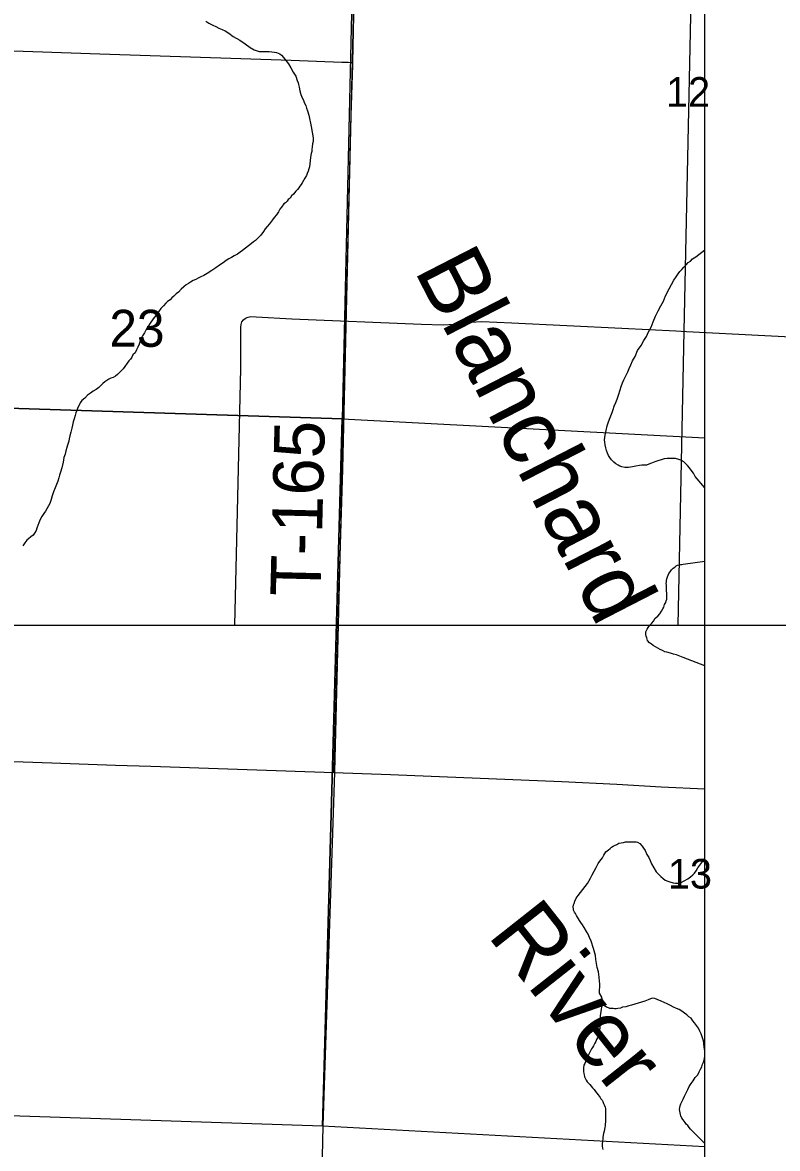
# Model space of a CAD drawing. Extents: x 0 to 68, y 0 to 52.9.
# Drawn here: x 48.632 to 49.758, y 31.987 to 33.667 of the extents above; entities that cross this region are included whole.
import ezdxf

# ---------------------------------------------------------------- set-up
doc = ezdxf.new("R2010")
doc.units = 0
for name, color, linetype in [('Default', 7, 'Continuous'), ('GM_X_Minor_River', 7, 'Continuous'), ('GM_X_Township', 7, 'Continuous'), ('GM_X_Township_Road', 7, 'Continuous'), ('GM_X_Township_Road_Text', 7, 'Continuous')]:
    doc.layers.add(name, color=color, linetype=linetype)

msp = doc.modelspace()

# ---------------------------------------------------------------- linework, layer by layer
at = {"layer": 'Default'}
for p, q in [((49.6501, 31.1431), (49.6501, 38.5351)), ((41.1051, 32.7683), (50.3451, 32.7683))]:
    msp.add_line(p, q, dxfattribs=at)
for points in [[(48.0815, 34.1703), (49.1337, 34.1352), (49.1093, 33.076), (48.0507, 33.11)], [(48.0507, 33.11), (49.1093, 33.076), (49.0797, 32.0205), (48.0259, 32.0553)]]:
    msp.add_lwpolyline(points, close=True, dxfattribs=at)
for points in [[(49.6221, 33.3059), (49.6253, 33.3091), (49.6286, 33.3115), (49.6318, 33.3147), (49.6366, 33.3179), (49.6501, 33.3283)], [(49.6501, 32.9731), (49.6358, 32.99), (49.633, 32.9948), (49.6298, 32.9992), (49.627, 33.0029), (49.6242, 33.0065), (49.6218, 33.0089), (49.6186, 33.0117), (49.6166, 33.0129), (49.6142, 33.0141), (49.611, 33.0154), (49.6062, 33.0166), (49.6022, 33.017), (49.5978, 33.017), (49.5937, 33.017), (49.5893, 33.0162), (49.5849, 33.0146), (49.5801, 33.0135), (49.5753, 33.0119), (49.5704, 33.0099), (49.5664, 33.0083), (49.5632, 33.0071), (49.5604, 33.0067), (49.556, 33.0067), (49.5524, 33.0063), (49.5472, 33.0055), (49.5419, 33.0043), (49.5363, 33.0032), (49.5307, 33.0036), (49.5263, 33.0044), (49.5231, 33.0052), (49.5207, 33.0068), (49.5175, 33.0088), (49.5143, 33.0113), (49.5107, 33.0149), (49.5083, 33.0181), (49.5063, 33.0213), (49.5047, 33.0249), (49.5035, 33.029), (49.5023, 33.0326), (49.5015, 33.037), (49.5007, 33.041), (49.5003, 33.0446), (49.5007, 33.0482), (49.5011, 33.0518), (49.5044, 33.0655), (49.506, 33.0703), (49.508, 33.0755), (49.5096, 33.0807), (49.5116, 33.0855), (49.5132, 33.0899), (49.5149, 33.0947), (49.5173, 33.1003), (49.5193, 33.1055), (49.5213, 33.1112), (49.5237, 33.1192), (49.5254, 33.1244), (49.527, 33.1296), (49.529, 33.1344), (49.531, 33.1384), (49.533, 33.142), (49.535, 33.1464), (49.5371, 33.1512), (49.5395, 33.1565), (49.5423, 33.1625), (49.5459, 33.1689), (49.5496, 33.1781), (49.5548, 33.1857), (49.5592, 33.1929), (49.5629, 33.1989), (49.5661, 33.2057), (49.5697, 33.2129), (49.573, 33.2206), (49.5766, 33.229), (49.5802, 33.237), (49.5842, 33.2446), (49.5883, 33.2518), (49.5915, 33.2598), (49.5968, 33.2698), (49.6004, 33.2766), (49.6036, 33.2831), (49.6072, 33.2879), (49.61, 33.2923), (49.6129, 33.2959), (49.6157, 33.2991), (49.6189, 33.3023), (49.6221, 33.3059)], [(49.6501, 31.9897), (49.0797, 32.0205), (49.1093, 33.076), (49.6501, 33.0475)], [(49.6501, 32.7076), (49.6175, 32.7196), (49.6127, 32.7216), (49.6079, 32.7236), (49.6031, 32.7248), (49.5987, 32.7265), (49.5935, 32.7277), (49.5903, 32.7285), (49.5866, 32.7301), (49.5834, 32.7317), (49.5798, 32.7337), (49.5762, 32.7358), (49.573, 32.7378), (49.5702, 32.7398), (49.5674, 32.7418), (49.5646, 32.7454), (49.5634, 32.749), (49.5626, 32.7519), (49.5618, 32.7543), (49.5618, 32.7579), (49.5638, 32.7619), (49.5655, 32.7647), (49.5679, 32.7679), (49.5707, 32.7711), (49.5735, 32.7743), (49.5759, 32.7783), (49.5799, 32.7815), (49.5828, 32.7851), (49.5856, 32.7891), (49.5872, 32.7923), (49.5888, 32.7951), (49.59, 32.7987), (49.5916, 32.8019), (49.5924, 32.8043), (49.5932, 32.8071), (49.5933, 32.8112), (49.5929, 32.824), (49.5929, 32.8276), (49.5925, 32.8304), (49.5929, 32.8328), (49.5929, 32.8348), (49.5933, 32.8372), (49.5941, 32.8404), (49.5953, 32.8428), (49.5961, 32.8453), (49.5982, 32.8477), (49.6002, 32.8509), (49.603, 32.8533), (49.605, 32.8549), (49.6074, 32.8565), (49.6094, 32.8577), (49.6114, 32.858), (49.6138, 32.8584), (49.6158, 32.8584), (49.6179, 32.8592), (49.6501, 32.8637)], [(49.5938, 32.2028), (49.5894, 32.2048), (49.585, 32.2068), (49.579, 32.2096), (49.5754, 32.2109), (49.5718, 32.2113), (49.5689, 32.2105), (49.5657, 32.2089), (49.5605, 32.2069), (49.5553, 32.2057), (49.5505, 32.2041), (49.5456, 32.2025), (49.5408, 32.2009), (49.5364, 32.2001), (49.5324, 32.1985), (49.5272, 32.1978), (49.524, 32.1966), (49.5203, 32.1958), (49.5179, 32.1954), (49.5155, 32.1954), (49.5131, 32.1958), (49.5107, 32.1958), (49.5083, 32.1962), (49.5063, 32.197), (49.5035, 32.1982), (49.5015, 32.1995), (49.4995, 32.2019), (49.4987, 32.2047), (49.4975, 32.2079), (49.4963, 32.2127), (49.4927, 32.2191), (49.4927, 32.2216), (49.4931, 32.2244), (49.4935, 32.2276), (49.4935, 32.2296), (49.4935, 32.2328), (49.4931, 32.2368), (49.4924, 32.2428), (49.4912, 32.2509), (49.4896, 32.2573), (49.4876, 32.2689), (49.4868, 32.2749), (49.484, 32.2858), (49.4804, 32.2966), (49.4781, 32.3019), (49.4761, 32.3067), (49.4733, 32.3111), (49.4701, 32.3167), (49.4677, 32.3208), (49.4653, 32.3244), (49.4633, 32.3272), (49.4617, 32.3296), (49.4601, 32.3324), (49.4585, 32.3348), (49.4569, 32.3376), (49.4557, 32.3397), (49.4541, 32.3429), (49.4541, 32.3449), (49.4537, 32.3473), (49.4541, 32.3509), (49.4549, 32.3529), (49.4561, 32.3561), (49.4581, 32.3605), (49.4609, 32.3649), (49.4646, 32.3693), (49.4682, 32.3737), (49.475, 32.3825), (49.477, 32.3861), (49.4795, 32.3905), (49.4819, 32.3954), (49.4847, 32.401), (49.4879, 32.4066), (49.4908, 32.4122), (49.4936, 32.4158), (49.4952, 32.4182), (49.4972, 32.421), (49.4992, 32.4246), (49.5024, 32.4298), (49.5065, 32.433), (49.5089, 32.435), (49.5109, 32.4366), (49.5133, 32.4382), (49.5153, 32.4394), (49.5185, 32.441), (49.5217, 32.4426), (49.525, 32.4434), (49.5286, 32.4438), (49.5318, 32.4446), (49.535, 32.4449), (49.5398, 32.4449), (49.5426, 32.4449), (49.545, 32.4449), (49.5474, 32.4445), (49.5494, 32.4441), (49.553, 32.4425), (49.5566, 32.4385), (49.5586, 32.4352), (49.561, 32.4316), (49.5634, 32.426), (49.5666, 32.4216), (49.5686, 32.4171)], [(49.5686, 32.4171), (49.5706, 32.4119), (49.5738, 32.4059), (49.5774, 32.3999), (49.5814, 32.3958), (49.5846, 32.393), (49.5878, 32.3898), (49.591, 32.3874), (49.5947, 32.3858), (49.5979, 32.3849), (49.6027, 32.3837), (49.6063, 32.3833), (49.6103, 32.3829), (49.6139, 32.3837), (49.6248, 32.3893), (49.6284, 32.3925), (49.632, 32.3953), (49.6348, 32.3981), (49.6372, 32.4013), (49.6397, 32.4061), (49.6501, 32.4199)], [(49.6501, 31.9945), (49.6287, 32.016), (49.6267, 32.0185), (49.6247, 32.0213), (49.6223, 32.0233), (49.6207, 32.0257), (49.6191, 32.0277), (49.6175, 32.0301), (49.6159, 32.0321), (49.6143, 32.0358), (49.6135, 32.0378), (49.6131, 32.0402), (49.6127, 32.043), (49.6123, 32.0454), (49.6127, 32.0482), (49.6131, 32.051), (49.6143, 32.0538), (49.6155, 32.0566), (49.6175, 32.0606), (49.6196, 32.0654), (49.622, 32.0702), (49.6244, 32.0751), (49.6268, 32.0795), (49.6296, 32.0839), (49.6325, 32.0883), (49.6357, 32.0931), (49.6393, 32.0971), (49.6417, 32.1015), (49.6437, 32.1055), (49.6454, 32.1091), (49.6466, 32.1127), (49.6478, 32.1159), (49.649, 32.1187), (49.6494, 32.1215), (49.6498, 32.1247), (49.6502, 32.1283), (49.6498, 32.1324), (49.649, 32.1384), (49.6487, 32.1436), (49.6479, 32.1476), (49.6443, 32.1581), (49.6427, 32.1621), (49.6403, 32.1665), (49.6375, 32.1705), (49.6347, 32.1745), (49.6323, 32.1778), (49.6295, 32.1814), (49.6263, 32.1838), (49.6231, 32.1866), (49.6195, 32.189), (49.6155, 32.1919), (49.6119, 32.1943), (49.6078, 32.1959), (49.6034, 32.1979), (49.5986, 32.2003), (49.5938, 32.2028)]]:
    msp.add_lwpolyline(points, dxfattribs=at)
at = {"layer": 'GM_X_Minor_River'}
for points in [[(48.906, 33.6694), (48.9105, 33.6664), (48.9161, 33.6634), (48.9206, 33.6614), (48.9251, 33.6589), (48.9301, 33.6573), (48.9346, 33.6553), (48.9401, 33.6518)], [(48.9401, 33.6518), (48.9466, 33.6467), (48.9566, 33.6412), (48.9647, 33.6356), (48.9717, 33.6301), (48.9777, 33.6266), (48.9822, 33.6251), (48.9852, 33.624), (48.9882, 33.624), (48.9922, 33.624), (48.9962, 33.624), (49.0003, 33.624), (49.0043, 33.6235), (49.0083, 33.623), (49.0113, 33.6225), (49.0138, 33.6219), (49.0163, 33.6209), (49.0188, 33.6189), (49.0218, 33.6154), (49.0253, 33.6109), (49.0293, 33.6058), (49.0328, 33.5998), (49.0363, 33.5933), (49.0398, 33.5873), (49.0418, 33.5812), (49.0433, 33.5777), (49.0438, 33.5752), (49.0448, 33.5712), (49.0458, 33.5657), (49.0473, 33.5601), (49.0493, 33.5551), (49.0513, 33.5516), (49.0527, 33.5481), (49.0547, 33.5436), (49.0557, 33.5395), (49.0572, 33.5355), (49.0592, 33.529), (49.0602, 33.524), (49.0617, 33.5175), (49.0627, 33.5124), (49.0657, 33.4954), (49.0657, 33.4899), (49.0651, 33.4863), (49.0646, 33.4818), (49.0641, 33.4778), (49.0641, 33.4748), (49.0631, 33.4718), (49.0621, 33.4663), (49.0616, 33.4613), (49.0611, 33.4568), (49.0605, 33.4522), (49.0595, 33.4492), (49.0585, 33.4457), (49.057, 33.4422), (49.056, 33.4392), (49.0535, 33.4352), (49.0515, 33.4317), (49.0494, 33.4282), (49.0479, 33.4257), (49.0459, 33.4232), (49.0444, 33.4207), (49.0424, 33.4182), (49.0399, 33.4157), (49.0364, 33.4112), (49.0338, 33.4087), (49.0318, 33.4052), (49.0288, 33.4032), (49.0273, 33.4007), (49.0248, 33.3982), (49.0223, 33.3967), (49.0188, 33.3917), (49.0162, 33.3887), (49.0142, 33.3852), (49.0112, 33.3807), (49.0077, 33.3767), (49.0052, 33.3732), (49.0006, 33.3672), (48.9971, 33.3632), (48.9941, 33.3597), (48.9916, 33.3557), (48.988, 33.3501), (48.985, 33.3471), (48.9825, 33.3446), (48.98, 33.3421), (48.977, 33.3402), (48.974, 33.3377), (48.9604, 33.3272), (48.9569, 33.3247), (48.9529, 33.3217), (48.9483, 33.3192), (48.9443, 33.3167), (48.9403, 33.3147), (48.9363, 33.3122), (48.9318, 33.3087), (48.9262, 33.3052), (48.9207, 33.3012), (48.9147, 33.2972), (48.9076, 33.2927), (48.9026, 33.2897), (48.8986, 33.2877), (48.8946, 33.2862)], [(48.8946, 33.2862), (48.8911, 33.2842), (48.887, 33.2823), (48.883, 33.2798), (48.88, 33.2778), (48.8765, 33.2758), (48.873, 33.2728), (48.8689, 33.2693), (48.8649, 33.2653), (48.8614, 33.2628), (48.8579, 33.2593), (48.8549, 33.2568), (48.8524, 33.2538), (48.8488, 33.2513), (48.8463, 33.2488), (48.8428, 33.2448), (48.8388, 33.2408), (48.8353, 33.2358), (48.8312, 33.2303), (48.8272, 33.2253), (48.8227, 33.2188), (48.8202, 33.2148), (48.8181, 33.2117), (48.8161, 33.2082), (48.8141, 33.2042), (48.8116, 33.1997), (48.8096, 33.1957), (48.8081, 33.1917), (48.8065, 33.1877), (48.8045, 33.1832), (48.8025, 33.1792), (48.8005, 33.1747), (48.797, 33.1717), (48.7955, 33.1682), (48.7934, 33.1652), (48.7909, 33.1627), (48.7824, 33.1507), (48.7783, 33.1462), (48.7743, 33.1422), (48.7713, 33.1397), (48.7678, 33.1377), (48.7643, 33.1367), (48.7613, 33.1352), (48.7582, 33.1332), (48.7552, 33.1312), (48.7522, 33.1287), (48.7492, 33.1257), (48.7462, 33.1227), (48.7422, 33.1197), (48.7376, 33.1172), (48.7336, 33.1142), (48.7291, 33.1112), (48.7256, 33.1067), (48.721, 33.1032), (48.7185, 33.0997), (48.717, 33.0962), (48.715, 33.0927), (48.7135, 33.0887), (48.712, 33.0852), (48.711, 33.0812), (48.7094, 33.0762), (48.7079, 33.0716), (48.7069, 33.0666), (48.7059, 33.0621), (48.7044, 33.0561), (48.7029, 33.0506), (48.7018, 33.0461), (48.7013, 33.0426), (48.7003, 33.0396), (48.6993, 33.0366), (48.6983, 33.0331), (48.6968, 33.0285), (48.6958, 33.0235), (48.6942, 33.0185), (48.6932, 33.0115), (48.6912, 33.003), (48.6892, 32.9965), (48.6877, 32.992), (48.6866, 32.9879), (48.6851, 32.9829), (48.6831, 32.9779), (48.6811, 32.9729), (48.6786, 32.9669), (48.6765, 32.9609), (48.675, 32.9554), (48.673, 32.9499), (48.6665, 32.9384), (48.6644, 32.9348), (48.6614, 32.9303), (48.6589, 32.9258), (48.6569, 32.9208), (48.6554, 32.9168), (48.6539, 32.9128), (48.6528, 32.9093), (48.6503, 32.9053), (48.6483, 32.9023), (48.6448, 32.8998), (48.6413, 32.8968), (48.6388, 32.8948), (48.6357, 32.8908), (48.6327, 32.8863)], [(49.4975, 32.2079), (49.4938, 32.185), (49.4938, 32.1826), (49.4938, 32.1794), (49.4938, 32.1762), (49.4938, 32.1734), (49.4934, 32.1702), (49.4934, 32.167), (49.493, 32.1638), (49.4926, 32.161), (49.4922, 32.1585), (49.4913, 32.1561), (49.4905, 32.1541), (49.4897, 32.1521), (49.4885, 32.1497), (49.4873, 32.1469), (49.4857, 32.1441), (49.4849, 32.1421), (49.4837, 32.1401), (49.4825, 32.1377), (49.4809, 32.1357), (49.476, 32.1257), (49.4744, 32.1229), (49.4732, 32.1201), (49.472, 32.1165), (49.4708, 32.1141), (49.4696, 32.1113), (49.4692, 32.1077), (49.4691, 32.104), (49.4691, 32.102), (49.4695, 32.0992), (49.4699, 32.0968), (49.4707, 32.094), (49.4715, 32.092), (49.4731, 32.0892), (49.4747, 32.0868), (49.4767, 32.0848), (49.4783, 32.0827), (49.4803, 32.0803), (49.4827, 32.0775), (49.4847, 32.0751), (49.4867, 32.0719), (49.4891, 32.0695), (49.4911, 32.0671), (49.4939, 32.0634), (49.4951, 32.0614), (49.4967, 32.0594), (49.4979, 32.057), (49.4991, 32.0542), (49.5003, 32.0514), (49.5011, 32.0486), (49.5019, 32.0466), (49.5019, 32.0437), (49.5019, 32.0413), (49.5019, 32.0381), (49.5019, 32.0353), (49.5019, 32.0329), (49.5019, 32.0297), (49.5019, 32.0265), (49.5015, 32.0237), (49.5015, 32.0213), (49.501, 32.0185), (49.4998, 32.0128), (49.499, 32.0096), (49.4982, 32.0068), (49.4978, 32.0036), (49.4978, 32.0016), (49.4974, 31.9976), (49.497, 31.994), (49.497, 31.9904), (49.4974, 31.9876), (49.4978, 31.9856)]]:
    msp.add_lwpolyline(points, dxfattribs=at)
at = {"layer": 'GM_X_Township'}
for points in [[(44.7776, 37.9316), (45.7636, 37.9078), (45.7815, 37.9075), (46.4354, 37.887), (47.0934, 37.8749), (47.9758, 37.8521), (48.4292, 37.8378), (49.0919, 37.8129), (49.7424, 37.7891), (49.7157, 36.9972), (49.7077, 36.748), (49.6951, 36.1805), (49.6872, 35.8521), (49.6545, 34.5254), (49.6326, 33.8658), (49.6189, 33.2067), (49.6098, 32.7683)], [(45.1961, 35.2737), (45.9849, 35.2547), (45.9992, 35.2545), (46.5224, 35.238), (47.0487, 35.2284), (47.7547, 35.2101), (48.1174, 35.1987), (48.6476, 35.1787), (49.1679, 35.1597), (49.1465, 34.5262), (49.1402, 34.3268), (49.1301, 33.8729), (49.1238, 33.6102), (49.0976, 32.5488), (49.0801, 32.0211), (49.0691, 31.4938), (49.0618, 31.1431)]]:
    msp.add_lwpolyline(points, dxfattribs=at)
at = {"layer": 'GM_X_Township_Road'}
for points in [[(49.1301, 33.8734), (49.1295, 33.8569), (49.127, 33.7254), (49.1244, 33.6078)], [(48.0666, 33.6437), (48.0915, 33.6432), (48.2228, 33.6385), (48.3507, 33.6341), (48.4721, 33.6298), (48.5902, 33.626), (48.7476, 33.6208), (49.033, 33.6112), (49.1085, 33.6085), (49.1183, 33.6081), (49.1244, 33.6078)], [(49.1244, 33.6078), (49.1243, 33.6041), (49.122, 33.5288), (49.1156, 33.2567), (49.1135, 33.1715), (49.1095, 33.001), (49.1044, 32.824), (49.0967, 32.5552), (49.0965, 32.5481)], [(48.949, 32.7683), (48.9532, 32.9375), (48.9578, 33.151), (48.9582, 33.2127), (48.9585, 33.2168), (48.9596, 33.2207), (48.9618, 33.224), (48.965, 33.2264), (48.9688, 33.228), (48.9729, 33.2287), (48.9811, 33.2284), (49.0343, 33.2254), (49.2272, 33.2175), (49.26, 33.2164), (49.2764, 33.2174), (49.3008, 33.2205), (49.3172, 33.2211), (49.3623, 33.2195), (49.5263, 33.2115), (49.6066, 33.2073)], [(49.6066, 33.2073), (49.6224, 33.2064)], [(49.6224, 33.2064), (49.7395, 33.2002), (49.9361, 33.1905), (49.9443, 33.1901), (49.9484, 33.1894), (49.9522, 33.1878), (49.9554, 33.1854), (49.9578, 33.1821), (49.9591, 33.1783), (49.9595, 33.1701), (49.9578, 33.129), (49.953, 32.9567), (49.9523, 32.9361), (49.9519, 32.9233)], [(48.0387, 32.5858), (48.1551, 32.5819), (48.3614, 32.5736), (48.6762, 32.5628), (48.7712, 32.5594), (48.8237, 32.5578), (49.0965, 32.5481)], [(49.0965, 32.5481), (49.1811, 32.5451), (49.4369, 32.5346), (49.5188, 32.5306), (49.5848, 32.527), (49.6501, 32.524)]]:
    msp.add_lwpolyline(points, dxfattribs=at)

# ---------------------------------------------------------------- texts
at = {"layer": 'Default'}
for s, height, rotation, p in [('12', 0.0442, 0, (49.5921, 33.5418)), ('Blanchard', 0.10004, 297.2314, (49.2157, 33.2982)), ('23', 0.05525, 0, (48.762, 33.1835)), ('13', 0.0442, 0, (49.5949, 32.375)), ('River', 0.10004, 308.2973, (49.3244, 32.3053))]:
    msp.add_text(s, height=height, rotation=rotation, dxfattribs=at).set_placement(p)
at = {"layer": 'GM_X_Township_Road_Text'}
msp.add_text('T-165', height=0.075, rotation=88.5957, dxfattribs=at).set_placement((49.0769, 32.8104))

doc.saveas('drawing.dxf')
